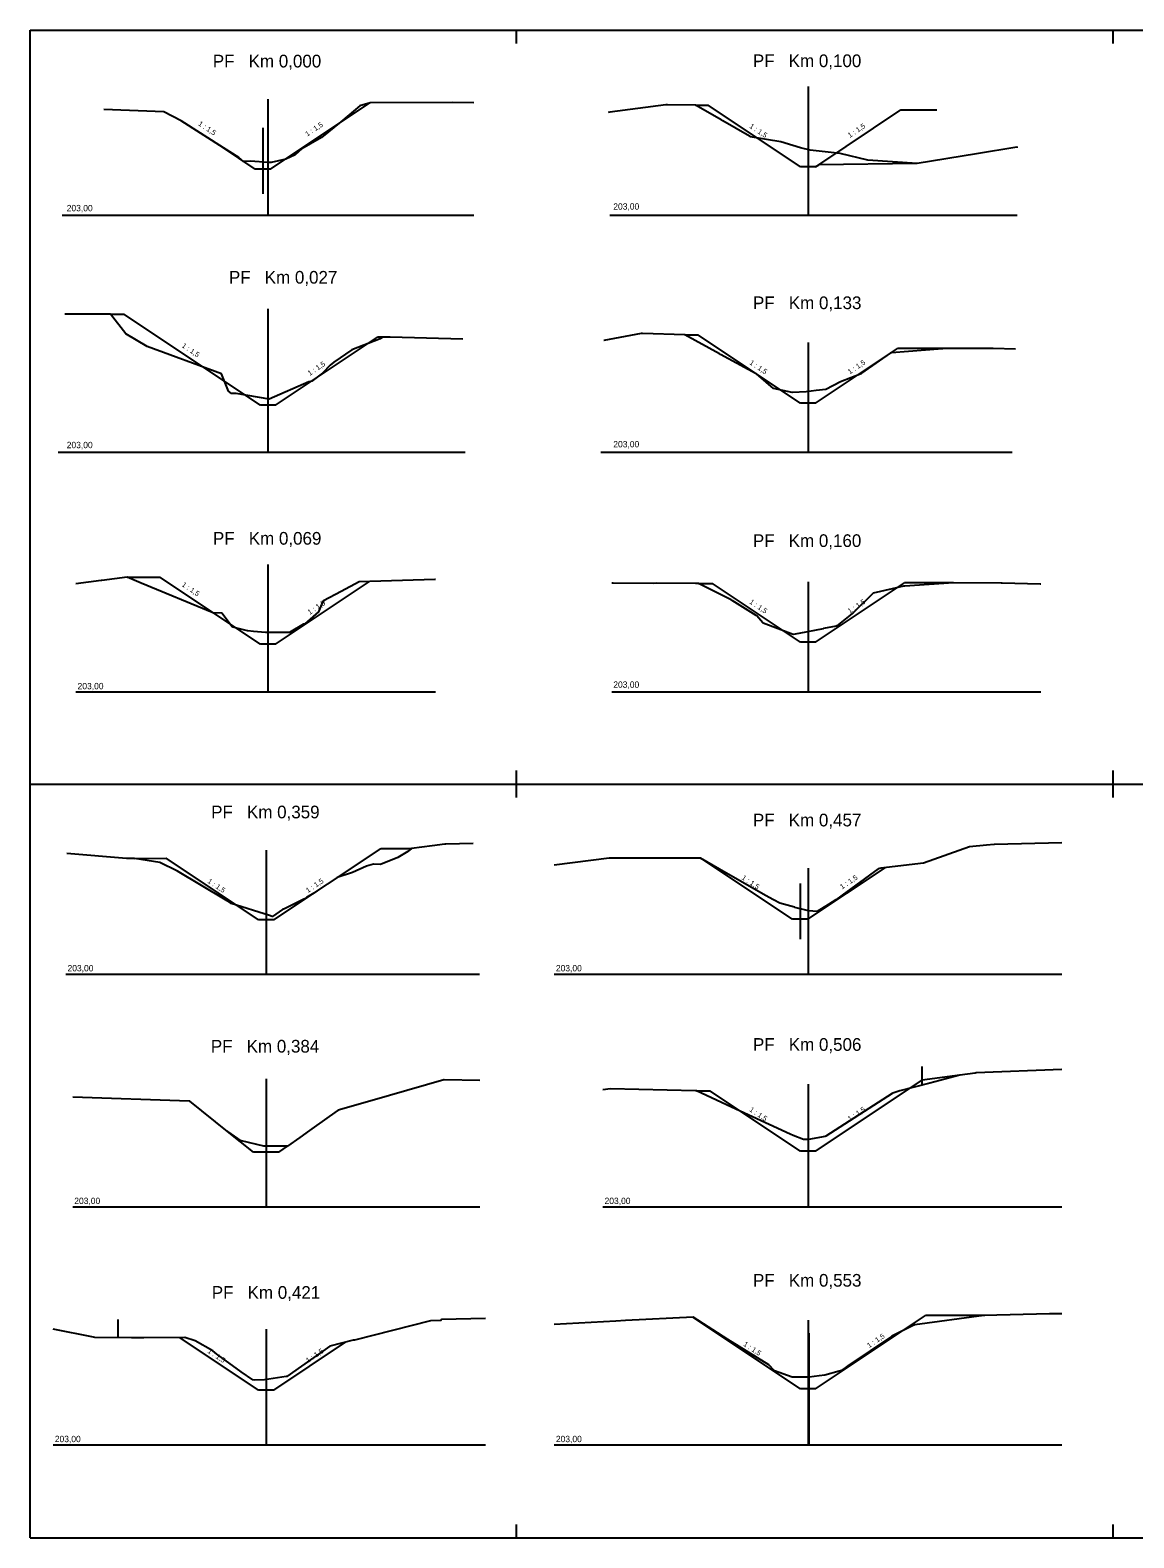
# Model space of a CAD drawing. Extents: x -548552 to -543113, y -1131925 to -1123599.
# Drawn here: x -547158 to -547114.5, y -1123702.2 to -1123642.8 of the extents above; entities that cross this region are included whole.
import ezdxf

# ---------------------------------------------------------------- set-up
doc = ezdxf.new("R2010")
doc.units = 0
for name, color, linetype in [('Default', 7, 'Continuous'), ('Profile', 7, 'Continuous'), ('PROFILY NÁVRH', 7, 'Continuous'), ('Section', 7, 'Continuous')]:
    doc.layers.add(name, color=color, linetype=linetype)

msp = doc.modelspace()

# ---------------------------------------------------------------- linework, layer by layer
at = {"layer": 'Default'}
for points in [[(-547140.497, -1123645.671), (-547141.352, -1123645.664), (-547144.583, -1123645.665), (-547144.985, -1123645.792), (-547145.739, -1123646.416), (-547146.494, -1123647.042), (-547147.269, -1123647.489), (-547147.539, -1123647.715), (-547147.898, -1123647.885), (-547148.478, -1123648.017), (-547148.579, -1123648.017), (-547149.306, -1123647.975), (-547149.57, -1123647.977), (-547149.749, -1123647.824), (-547150.353, -1123647.447), (-547152.024, -1123646.378), (-547152.704, -1123646.027), (-547155.072, -1123645.928)], [(-547119.077, -1123647.449), (-547119.085, -1123647.423), (-547119.091, -1123647.422), (-547120.679, -1123647.678), (-547123.016, -1123648.066), (-547124.966, -1123647.936), (-547126.05, -1123647.662), (-547127.242, -1123647.539), (-547127.242, -1123647.539), (-547127.615, -1123647.449), (-547127.616, -1123647.449), (-547127.915, -1123647.356), (-547128.394, -1123647.21), (-547128.395, -1123647.209), (-547129.6, -1123647.006), (-547129.608, -1123646.999), (-547129.625, -1123646.99), (-547130.673, -1123646.384), (-547130.719, -1123646.359), (-547131.753, -1123645.762), (-547132.862, -1123645.748), (-547132.922, -1123645.746), (-547135.132, -1123646.039), (-547135.199, -1123646.052)], [(-547140.923, -1123654.977), (-547143.784, -1123654.908), (-547144.098, -1123654.909), (-547144.178, -1123654.975), (-547145.304, -1123655.402), (-547146.01, -1123655.887), (-547146.149, -1123656.002), (-547146.452, -1123656.317), (-547146.511, -1123656.366), (-547146.875, -1123656.639), (-547146.993, -1123656.664), (-547148.554, -1123657.344), (-547149.862, -1123657.128), (-547150.047, -1123657.125), (-547150.158, -1123657.031), (-547150.441, -1123656.351), (-547153.365, -1123655.272), (-547154.207, -1123654.774), (-547154.81, -1123653.996), (-547156.606, -1123653.997)], [(-547119.151, -1123655.381), (-547120.019, -1123655.345), (-547121.993, -1123655.355), (-547122.022, -1123655.357), (-547124.038, -1123655.52), (-547124.038, -1123655.52), (-547124.078, -1123655.54), (-547125.22, -1123656.325), (-547125.227, -1123656.332), (-547125.23, -1123656.343), (-547126.048, -1123656.657), (-547126.614, -1123656.963), (-547126.62, -1123656.963), (-547126.998, -1123657.008), (-547127.394, -1123657.057), (-547127.932, -1123657.084), (-547127.946, -1123657.079), (-547128.686, -1123656.931), (-547128.688, -1123656.929), (-547129.351, -1123656.354), (-547129.369, -1123656.344), (-547130.767, -1123655.581), (-547130.811, -1123655.56), (-547132.183, -1123654.813), (-547133.847, -1123654.755), (-547133.893, -1123654.754), (-547135.366, -1123655.033), (-547135.369, -1123655.033)], [(-547142.008, -1123664.45), (-547142.028, -1123664.449), (-547145.012, -1123664.549), (-547145.715, -1123664.922), (-547146.416, -1123665.293), (-547146.424, -1123665.3), (-547146.495, -1123665.436), (-547146.613, -1123665.723), (-547147.157, -1123666.196), (-547147.208, -1123666.215), (-547147.752, -1123666.543), (-547148.707, -1123666.544), (-547149.179, -1123666.5), (-547149.402, -1123666.478), (-547149.409, -1123666.475), (-547149.992, -1123666.323), (-547150.019, -1123666.318), (-547150.427, -1123665.78), (-547150.765, -1123665.77), (-547150.783, -1123665.76), (-547150.802, -1123665.749), (-547153.6, -1123664.592), (-547154.161, -1123664.359), (-547155.156, -1123664.493), (-547155.174, -1123664.493), (-547156.173, -1123664.626)], [(-547118.144, -1123664.641), (-547118.179, -1123664.641), (-547119.667, -1123664.598), (-547119.716, -1123664.597), (-547121.584, -1123664.587), (-547123.512, -1123664.715), (-547123.545, -1123664.716), (-547123.557, -1123664.718), (-547124, -1123664.818), (-547124.759, -1123664.99), (-547125.562, -1123665.776), (-547125.596, -1123665.8), (-547126.191, -1123666.277), (-547126.211, -1123666.285), (-547126.711, -1123666.383), (-547126.724, -1123666.391), (-547127.681, -1123666.576), (-547127.909, -1123666.619), (-547127.91, -1123666.619), (-547129.084, -1123666.173), (-547129.097, -1123666.164), (-547129.337, -1123665.878), (-547129.364, -1123665.865), (-547130.308, -1123665.274), (-547130.349, -1123665.254), (-547131.64, -1123664.614), (-547131.763, -1123664.607), (-547133.307, -1123664.593), (-547133.405, -1123664.611), (-547134.996, -1123664.589), (-547135.052, -1123664.598)], [(-547140.52, -1123674.855), (-547141.597, -1123674.874), (-547141.635, -1123674.874), (-547142.138, -1123674.941), (-547142.956, -1123675.043), (-547143.096, -1123675.167), (-547143.487, -1123675.41), (-547144.169, -1123675.673), (-547144.445, -1123675.67), (-547144.727, -1123675.744), (-547145.279, -1123675.989), (-547145.875, -1123676.195), (-547146.668, -1123676.714), (-547146.802, -1123676.814), (-547147.093, -1123676.985), (-547147.172, -1123677.037), (-547147.96, -1123677.42), (-547147.999, -1123677.439), (-547148.037, -1123677.449), (-547148.43, -1123677.727), (-547148.435, -1123677.727), (-547148.543, -1123677.694), (-547150.056, -1123677.213), (-547150.117, -1123677.168), (-547150.122, -1123677.166), (-547150.127, -1123677.164), (-547150.285, -1123677.067), (-547152.171, -1123675.947), (-547152.863, -1123675.604), (-547153.867, -1123675.437), (-547154.182, -1123675.444), (-547156.537, -1123675.248)], [(-547117.322, -1123674.823), (-547119.974, -1123674.895), (-547119.977, -1123674.895), (-547119.979, -1123674.896), (-547119.98, -1123674.897), (-547120.291, -1123674.924), (-547120.956, -1123674.984), (-547122.766, -1123675.63), (-547124.454, -1123675.825), (-547124.51, -1123675.839), (-547124.552, -1123675.851), (-547125.97, -1123676.887), (-547126.22, -1123677.065), (-547126.514, -1123677.253), (-547126.964, -1123677.534), (-547127.302, -1123677.507), (-547127.349, -1123677.494), (-547127.846, -1123677.367), (-547127.85, -1123677.365), (-547127.854, -1123677.363), (-547128.437, -1123677.204), (-547128.681, -1123677.069), (-547128.997, -1123676.897), (-547130.805, -1123675.859), (-547131.562, -1123675.426), (-547131.562, -1123675.426), (-547131.563, -1123675.425), (-547132.077, -1123675.425), (-547135.136, -1123675.425), (-547135.165, -1123675.424), (-547137.322, -1123675.707)], [(-547117.322, -1123683.758), (-547120.689, -1123683.891), (-547120.735, -1123683.899), (-547121.335, -1123683.978), (-547122.517, -1123684.288), (-547123.699, -1123684.602), (-547123.9, -1123684.66), (-547123.985, -1123684.685), (-547124.001, -1123684.696), (-547126.621, -1123686.379), (-547126.651, -1123686.389), (-547127.308, -1123686.515), (-547127.379, -1123686.514), (-547127.496, -1123686.512), (-547127.907, -1123686.353), (-547128.032, -1123686.302), (-547130.334, -1123685.234), (-547131.714, -1123684.591), (-547131.757, -1123684.591), (-547135.101, -1123684.519), (-547135.404, -1123684.558)], [(-547140.254, -1123684.188), (-547141.664, -1123684.161), (-547141.669, -1123684.161), (-547141.672, -1123684.162), (-547141.673, -1123684.163), (-547141.678, -1123684.164), (-547143.813, -1123684.778), (-547144.598, -1123685.003), (-547145.845, -1123685.362), (-547146.198, -1123685.613), (-547146.968, -1123686.162), (-547147.351, -1123686.435), (-547147.838, -1123686.782), (-547147.841, -1123686.781), (-547148.764, -1123686.781), (-547149.656, -1123686.562), (-547149.662, -1123686.562), (-547149.665, -1123686.56), (-547150.186, -1123686.202), (-547150.197, -1123686.194), (-547151.688, -1123685.002), (-547151.711, -1123685.001), (-547156.303, -1123684.846)], [(-547117.322, -1123693.382), (-547117.708, -1123693.382), (-547117.73, -1123693.38), (-547117.808, -1123693.379), (-547120.397, -1123693.454), (-547123.114, -1123693.813), (-547123.116, -1123693.813), (-547123.205, -1123693.857), (-547124.019, -1123694.263), (-547124.027, -1123694.269), (-547125.747, -1123695.437), (-547126.005, -1123695.613), (-547126.09, -1123695.636), (-547126.655, -1123695.793), (-547126.657, -1123695.793), (-547126.885, -1123695.825), (-547127.282, -1123695.881), (-547127.941, -1123695.873), (-547127.944, -1123695.873), (-547127.951, -1123695.872), (-547128.645, -1123695.634), (-547128.86, -1123695.395), (-547130.477, -1123694.387), (-547131.847, -1123693.513), (-547134.51, -1123693.648), (-547134.897, -1123693.669), (-547137.322, -1123693.8)], [(-547140.029, -1123693.561), (-547141.761, -1123693.61), (-547141.794, -1123693.64), (-547141.811, -1123693.64), (-547142.198, -1123693.663), (-547145.197, -1123694.42), (-547145.248, -1123694.421), (-547146.171, -1123694.653), (-547146.354, -1123694.781), (-547147.863, -1123695.854), (-547147.889, -1123695.85), (-547148.741, -1123695.985), (-547149.118, -1123695.99), (-547149.209, -1123695.981), (-547149.664, -1123695.67), (-547150.582, -1123694.998), (-547150.625, -1123694.966), (-547150.781, -1123694.845), (-547151.472, -1123694.44), (-547151.889, -1123694.32), (-547153.5, -1123694.334), (-547153.551, -1123694.333), (-547153.98, -1123694.328), (-547155.431, -1123694.31), (-547155.484, -1123694.301), (-547157.072, -1123693.99)]]:
    msp.add_lwpolyline(points, dxfattribs=at)
at = {"layer": 'Profile'}
for p, q in [((-547157.979, -1123672.508), (-547157.979, -1123642.808)), ((-547157.979, -1123642.808), (-547138.818, -1123642.808)), ((-547138.818, -1123642.808), (-547115.303, -1123642.808)), ((-547138.818, -1123642.808), (-547138.818, -1123643.336)), ((-547115.303, -1123642.808), (-547091.788, -1123642.808)), ((-547115.303, -1123642.808), (-547115.303, -1123643.336)), ((-547138.818, -1123671.98), (-547138.818, -1123672.508)), ((-547115.303, -1123671.98), (-547115.303, -1123672.508)), ((-547157.979, -1123702.208), (-547157.979, -1123672.508)), ((-547157.979, -1123672.508), (-547115.303, -1123672.508)), ((-547138.818, -1123672.508), (-547115.303, -1123672.508)), ((-547138.818, -1123672.508), (-547138.818, -1123673.036)), ((-547115.303, -1123672.508), (-547091.788, -1123672.508)), ((-547115.303, -1123672.508), (-547091.788, -1123672.508)), ((-547115.303, -1123672.508), (-547115.303, -1123673.036)), ((-547138.818, -1123701.68), (-547138.818, -1123702.208)), ((-547115.303, -1123701.68), (-547115.303, -1123702.208)), ((-547157.979, -1123702.208), (-547138.818, -1123702.208)), ((-547138.818, -1123702.208), (-547115.303, -1123702.208)), ((-547115.303, -1123702.208), (-547091.788, -1123702.208))]:
    msp.add_line(p, q, dxfattribs=at)
at = {"layer": 'PROFILY NÁVRH'}
for p, q in [((-547148.509, -1123648.279), (-547144.588, -1123645.665)), ((-547131.753, -1123645.762), (-547131.262, -1123645.762)), ((-547127.622, -1123648.189), (-547131.262, -1123645.762)), ((-547126.902, -1123648.109), (-547123.658, -1123645.946)), ((-547123.658, -1123645.946), (-547122.249, -1123645.946)), ((-547148.809, -1123646.662), (-547148.809, -1123649.257)), ((-547149.109, -1123648.279), (-547150.393, -1123647.423)), ((-547148.509, -1123648.279), (-547149.109, -1123648.279)), ((-547127.022, -1123648.189), (-547127.622, -1123648.189)), ((-547127.022, -1123648.189), (-547126.902, -1123648.109)), ((-547123.016, -1123648.066), (-547126.902, -1123648.109)), ((-547154.81, -1123653.996), (-547154.287, -1123653.996)), ((-547148.906, -1123657.583), (-547154.287, -1123653.996)), ((-547148.306, -1123657.583), (-547144.295, -1123654.909)), ((-547144.098, -1123654.909), (-547144.295, -1123654.909)), ((-547132.183, -1123654.813), (-547131.658, -1123654.812)), ((-547127.622, -1123657.503), (-547131.658, -1123654.812)), ((-547127.022, -1123657.503), (-547123.8, -1123655.355)), ((-547121.993, -1123655.355), (-547123.8, -1123655.355)), ((-547148.306, -1123657.583), (-547148.906, -1123657.583)), ((-547127.022, -1123657.503), (-547127.622, -1123657.503)), ((-547154.161, -1123664.359), (-547152.868, -1123664.359)), ((-547148.906, -1123667), (-547152.868, -1123664.359)), ((-547148.306, -1123667), (-547144.61, -1123664.536)), ((-547131.64, -1123664.614), (-547131.081, -1123664.614)), ((-547127.622, -1123666.92), (-547131.081, -1123664.614)), ((-547127.022, -1123666.92), (-547123.522, -1123664.587)), ((-547121.584, -1123664.587), (-547123.522, -1123664.587)), ((-547148.306, -1123667), (-547148.906, -1123667)), ((-547127.022, -1123666.92), (-547127.622, -1123666.92)), ((-547148.377, -1123677.865), (-547144.146, -1123675.044)), ((-547144.146, -1123675.044), (-547142.956, -1123675.043)), ((-547153.867, -1123675.437), (-547152.62, -1123675.436)), ((-547148.977, -1123677.865), (-547152.62, -1123675.436)), ((-547127.928, -1123677.835), (-547131.543, -1123675.425)), ((-547127.328, -1123677.835), (-547124.285, -1123675.806)), ((-547127.628, -1123676.427), (-547127.628, -1123678.616)), ((-547148.377, -1123677.865), (-547148.977, -1123677.865)), ((-547127.328, -1123677.835), (-547127.928, -1123677.835)), ((-547122.822, -1123684.368), (-547122.822, -1123683.644)), ((-547121.335, -1123683.978), (-547122.822, -1123684.172)), ((-547131.714, -1123684.591), (-547131.193, -1123684.591)), ((-547127.622, -1123686.972), (-547131.193, -1123684.591)), ((-547127.022, -1123686.972), (-547122.822, -1123684.172)), ((-547149.173, -1123687.012), (-547150.197, -1123686.194)), ((-547148.183, -1123687.012), (-547149.173, -1123687.012)), ((-547148.183, -1123687.012), (-547147.838, -1123686.781)), ((-547127.022, -1123686.972), (-547127.622, -1123686.972)), ((-547127.622, -1123696.343), (-547131.865, -1123693.514)), ((-547127.022, -1123696.343), (-547122.689, -1123693.454)), ((-547120.348, -1123693.454), (-547122.689, -1123693.454)), ((-547154.507, -1123694.323), (-547154.507, -1123693.599)), ((-547127.273, -1123698.502), (-547127.273, -1123694.145)), ((-547148.977, -1123696.383), (-547152.069, -1123694.322)), ((-547148.377, -1123696.383), (-547145.546, -1123694.496)), ((-547148.377, -1123696.383), (-547148.977, -1123696.383)), ((-547127.022, -1123696.343), (-547127.622, -1123696.343))]:
    msp.add_line(p, q, dxfattribs=at)
at = {"layer": 'Section'}
for p, q in [((-547127.322, -1123645.029), (-547127.322, -1123650.099)), ((-547148.606, -1123645.525), (-547148.606, -1123650.099)), ((-547156.715, -1123650.099), (-547140.497, -1123650.099)), ((-547135.132, -1123650.099), (-547119.077, -1123650.099)), ((-547148.606, -1123653.782), (-547148.606, -1123659.433)), ((-547127.322, -1123655.114), (-547127.322, -1123659.433)), ((-547156.874, -1123659.433), (-547140.829, -1123659.433)), ((-547135.492, -1123659.433), (-547119.274, -1123659.433)), ((-547148.606, -1123663.861), (-547148.606, -1123668.88)), ((-547127.322, -1123664.547), (-547127.322, -1123668.88)), ((-547156.173, -1123668.88), (-547142.008, -1123668.88)), ((-547135.052, -1123668.88), (-547118.144, -1123668.88)), ((-547148.677, -1123675.114), (-547148.677, -1123679.995)), ((-547127.322, -1123675.83), (-547127.322, -1123679.995)), ((-547156.569, -1123679.995), (-547140.269, -1123679.995)), ((-547137.322, -1123679.995), (-547117.322, -1123679.995)), ((-547148.677, -1123684.122), (-547148.677, -1123689.162)), ((-547127.322, -1123684.334), (-547127.322, -1123689.162)), ((-547156.303, -1123689.162), (-547140.254, -1123689.162)), ((-547135.404, -1123689.162), (-547117.322, -1123689.162)), ((-547148.677, -1123693.991), (-547148.677, -1123698.543)), ((-547127.322, -1123693.627), (-547127.322, -1123698.543)), ((-547157.072, -1123698.543), (-547140.029, -1123698.543)), ((-547137.322, -1123698.543), (-547117.322, -1123698.543))]:
    msp.add_line(p, q, dxfattribs=at)

# ---------------------------------------------------------------- texts
at = {"layer": 'PROFILY NÁVRH'}
for rotation, p in [(326.30993, (-547151.374, -1123646.541)), (33.69007, (-547147.055, -1123647.006)), (326.30993, (-547129.651, -1123646.637)), (33.69007, (-547125.676, -1123647.058)), (326.30993, (-547152.023, -1123655.281)), (33.69007, (-547146.96, -1123656.432)), (326.30993, (-547129.651, -1123655.951)), (33.69007, (-547125.676, -1123656.372)), (326.30993, (-547152.023, -1123664.698)), (33.69007, (-547146.96, -1123665.849)), (326.30993, (-547129.651, -1123665.378)), (33.69007, (-547125.676, -1123665.799)), (326.30993, (-547151.007, -1123676.383)), (33.69007, (-547147.031, -1123676.804)), (326.30993, (-547129.958, -1123676.243)), (33.69007, (-547125.982, -1123676.664)), (33.69007, (-547125.676, -1123685.801)), (326.30993, (-547129.651, -1123685.38)), (326.30993, (-547129.891, -1123694.623)), (33.69007, (-547124.914, -1123694.736)), (326.30993, (-547151.007, -1123694.901)), (33.69007, (-547147.031, -1123695.322))]:
    msp.add_text('1 : 1,5', height=0.2, rotation=rotation, dxfattribs=at).set_placement(p)
at = {"layer": 'Section'}
for s, height, p in [('PF   Km 0,000', 0.5, (-547150.78, -1123644.277)), ('PF   Km 0,100', 0.5, (-547129.495, -1123644.264)), ('203,00', 0.25, (-547156.538, -1123649.943)), ('203,00', 0.25, (-547134.996, -1123649.879)), ('PF   Km 0,027', 0.5, (-547150.145, -1123652.795)), ('PF   Km 0,133', 0.5, (-547129.49, -1123653.799)), ('203,00', 0.25, (-547156.538, -1123659.277)), ('203,00', 0.25, (-547134.996, -1123659.244)), ('PF   Km 0,069', 0.5, (-547150.774, -1123663.079)), ('PF   Km 0,160', 0.5, (-547129.495, -1123663.17)), ('203,00', 0.25, (-547156.109, -1123668.775)), ('203,00', 0.25, (-547134.996, -1123668.717)), ('PF   Km 0,359', 0.5, (-547150.845, -1123673.861)), ('PF   Km 0,457', 0.5, (-547129.493, -1123674.178)), ('203,00', 0.25, (-547156.506, -1123679.89)), ('203,00', 0.25, (-547137.259, -1123679.89)), ('PF   Km 0,384', 0.5, (-547150.858, -1123683.089)), ('PF   Km 0,506', 0.5, (-547129.491, -1123683.02)), ('203,00', 0.25, (-547156.24, -1123689.057)), ('203,00', 0.25, (-547135.34, -1123689.057)), ('PF   Km 0,421', 0.5, (-547150.82, -1123692.79)), ('PF   Km 0,553', 0.5, (-547129.49, -1123692.312)), ('203,00', 0.25, (-547157.008, -1123698.438)), ('203,00', 0.25, (-547137.259, -1123698.438))]:
    msp.add_text(s, height=height, dxfattribs=at).set_placement(p)

doc.saveas('drawing.dxf')
